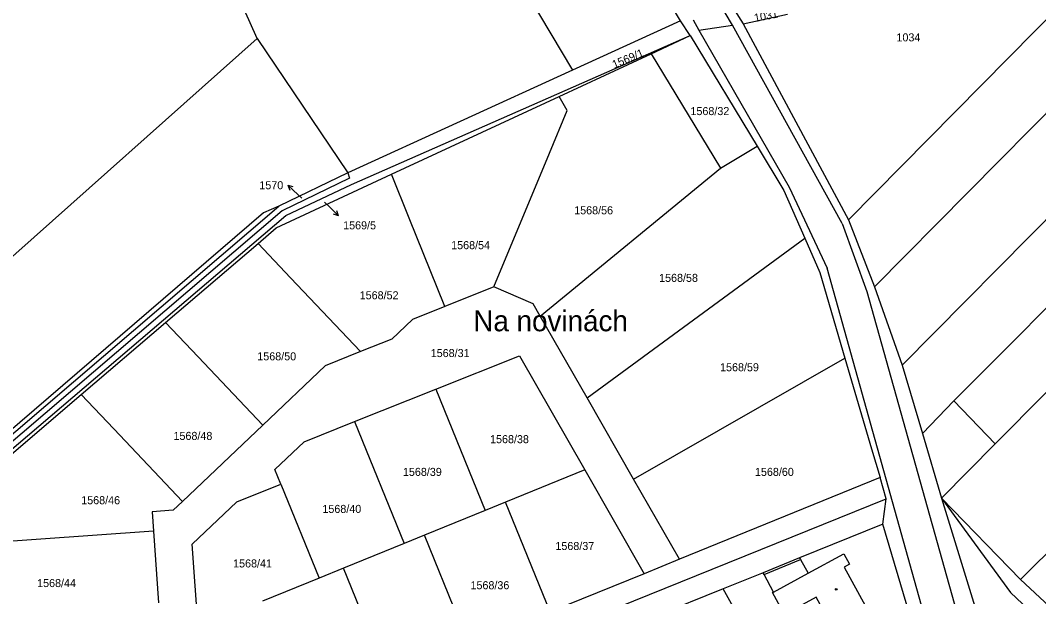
# Model space of a CAD drawing. Extents: x -724107 to -720612, y -1045267 to -1038441.
# Drawn here: x -722495.8 to -722280.4, y -1043571.9 to -1043450 of the extents above; entities that cross this region are included whole.
import ezdxf

# ---------------------------------------------------------------- set-up
doc = ezdxf.new("R2010")
doc.units = 0
for name, color, linetype in [('Hranice parcel', 7, 'Continuous'), ('Parcelní čísla', 7, 'Continuous'), ('Pop  PČ popisy', 7, 'Continuous'), ('Vnitřní kresba', 7, 'Continuous'), ('Značky budov', 7, 'Continuous')]:
    doc.layers.add(name, color=color, linetype=linetype)

msp = doc.modelspace()

# ---------------------------------------------------------------- linework, layer by layer
at = {"layer": 'Hranice parcel'}
for p, q in [((-722356.14, -1043450.12), (-722401.19, -1043374.73)), ((-722309.22, -1043522.97), (-722164.65, -1043376.71)), ((-722421.97, -1043388.57), (-722378.96, -1043460.55)), ((-722315.11, -1043506.4), (-722204.57, -1043394.6)), ((-722320.6, -1043492.2), (-722237.67, -1043408.28)), ((-722445.66, -1043453.88), (-722461.57, -1043418.14)), ((-722344.69, -1043447.89), (-722342.91, -1043450.78)), ((-722342.91, -1043450.78), (-722333.47, -1043448.71)), ((-722356.14, -1043450.12), (-722378.96, -1043460.55)), ((-722354.07, -1043453.25), (-722356.14, -1043450.12)), ((-722342.91, -1043450.78), (-722320.6, -1043492.2)), ((-722362.36, -1043457.1), (-722354.07, -1043453.25)), ((-722354.07, -1043453.25), (-722339.93, -1043476.62)), ((-722564.39, -1043559.47), (-722445.66, -1043453.88)), ((-722445.66, -1043453.88), (-722426.52, -1043482.3)), ((-722381.79, -1043466.12), (-722362.36, -1043457.1)), ((-722378.96, -1043460.55), (-722426.52, -1043482.3)), ((-722417.24, -1043482.58), (-722381.79, -1043466.12)), ((-722347.7, -1043481.32), (-722339.93, -1043476.62)), ((-722385.79, -1043512.6), (-722347.7, -1043481.32)), ((-722426.52, -1043482.3), (-722441.11, -1043489.34)), ((-722320.6, -1043492.2), (-722315.11, -1043506.4)), ((-722375.89, -1043529.88), (-722329.82, -1043496.11)), ((-722465.08, -1043513.91), (-722445.5, -1043497.19)), ((-722395.64, -1043506.41), (-722406, -1043510.56)), ((-722315.11, -1043506.4), (-722309.22, -1043522.97)), ((-722375.89, -1043529.88), (-722385.79, -1043512.6)), ((-722482.92, -1043529.15), (-722465.08, -1043513.91)), ((-722366.05, -1043547.04), (-722321.34, -1043521.44)), ((-722309.22, -1043522.97), (-722304.95, -1043537.39)), ((-722425.08, -1043534.89), (-722407.91, -1043528.02)), ((-722407.91, -1043528.02), (-722397.45, -1043553.68)), ((-722512.76, -1043554.62), (-722482.92, -1043529.15)), ((-722366.05, -1043547.04), (-722375.89, -1043529.88)), ((-722425.08, -1043534.89), (-722414.58, -1043560.66)), ((-722284.19, -1043568.27), (-722250.61, -1043534.74)), ((-722444.52, -1043535.63), (-722461.49, -1043551.75)), ((-722304.95, -1043537.39), (-722300.89, -1043551.11)), ((-722376.38, -1043545.1), (-722393.14, -1043551.93)), ((-722376.38, -1043545.1), (-722363.8, -1043567.05)), ((-722356.32, -1043564), (-722366.05, -1043547.04)), ((-722313.92, -1043546.73), (-722356.32, -1043564)), ((-722312.61, -1043551.21), (-722313.92, -1043546.73)), ((-722440.68, -1043548.13), (-722432.58, -1043568)), ((-722481.66, -1043619.46), (-722312.61, -1043551.21)), ((-722393.14, -1043551.93), (-722397.45, -1043553.68)), ((-722383.68, -1043575.15), (-722393.14, -1043551.93)), ((-722313.36, -1043556.6), (-722312.61, -1043551.21)), ((-722300.89, -1043551.11), (-722284.19, -1043568.27)), ((-722300.89, -1043551.11), (-722293.31, -1043575.8)), ((-722397.45, -1043553.68), (-722410.27, -1043558.91)), ((-722313.36, -1043556.6), (-722330.93, -1043563.72)), ((-722307.62, -1043575.81), (-722313.36, -1043556.6)), ((-722467.63, -1043558.03), (-722466.55, -1043573.2)), ((-722414.58, -1043560.66), (-722427.41, -1043565.89)), ((-722410.27, -1043558.91), (-722414.58, -1043560.66)), ((-722400.81, -1043582.13), (-722410.27, -1043558.91)), ((-722356.32, -1043564), (-722363.8, -1043567.05)), ((-722330.93, -1043563.72), (-722338.63, -1043566.84)), ((-722427.41, -1043565.89), (-722432.58, -1043568)), ((-722417.94, -1043589.12), (-722427.41, -1043565.89)), ((-722363.8, -1043567.05), (-722383.68, -1043575.15)), ((-722338.63, -1043566.84), (-722347.14, -1043570.28)), ((-722432.58, -1043568), (-722444.54, -1043572.87)), ((-722347.14, -1043570.28), (-722361.41, -1043576.03))]:
    msp.add_line(p, q, dxfattribs=at)
for points in [[(-722513.02, -1043553.82), (-722439.65, -1043491.31), (-722425.75, -1043484.74), (-722354.07, -1043453.25)], [(-722362.36, -1043457.1), (-722357.15, -1043465.71), (-722347.7, -1043481.32)], [(-722395.64, -1043506.41), (-722383.84, -1043478.1), (-722380.09, -1043469.09), (-722381.79, -1043466.12)], [(-722339.93, -1043476.62), (-722334.26, -1043485.98), (-722329.82, -1043496.11)], [(-722426.52, -1043482.3), (-722426.16, -1043483.44), (-722440.38, -1043490.33), (-722570.41, -1043601.41), (-722572.01, -1043602.78)], [(-722445.5, -1043497.19), (-722441.65, -1043493.91), (-722417.24, -1043482.58)], [(-722406, -1043510.56), (-722413.5, -1043491.87), (-722417.24, -1043482.58)], [(-722441.11, -1043489.34), (-722444.34, -1043490.76), (-722571.28, -1043599.84), (-722572.86, -1043601.2)], [(-722572.58, -1043601.72), (-722570.99, -1043600.36), (-722441.11, -1043489.34)], [(-722329.82, -1043496.11), (-722326.64, -1043503.37), (-722321.34, -1043521.44)], [(-722423.84, -1043520.09), (-722438.61, -1043504.47), (-722445.5, -1043497.19)], [(-722304.95, -1043537.39), (-722298.3, -1043530.5), (-722266.1, -1043498.18), (-722257.44, -1043507.25)], [(-722385.79, -1043512.6), (-722387.28, -1043510), (-722395.64, -1043506.41)], [(-722300.89, -1043551.11), (-722289.57, -1043539.61), (-722257.44, -1043507.25)], [(-722406, -1043510.56), (-722412.84, -1043513.3), (-722417.19, -1043517.43), (-722423.84, -1043520.09)], [(-722444.52, -1043535.63), (-722458.2, -1043521.19), (-722465.08, -1043513.91)], [(-722423.84, -1043520.09), (-722431.32, -1043523.08), (-722444.52, -1043535.63)], [(-722407.91, -1043528.02), (-722390.22, -1043520.95), (-722376.38, -1043545.1)], [(-722321.34, -1043521.44), (-722315.71, -1043540.65), (-722313.92, -1043546.73)], [(-722461.49, -1043551.75), (-722476.03, -1043536.41), (-722482.92, -1043529.15)], [(-722440.68, -1043548.13), (-722441.94, -1043544.99), (-722435.74, -1043539.16), (-722425.08, -1043534.89)], [(-722458.15, -1043578.42), (-722459.41, -1043560.8), (-722449.96, -1043551.85), (-722440.68, -1043548.13)], [(-722461.49, -1043551.75), (-722463.47, -1043553.63), (-722467.92, -1043553.95), (-722467.63, -1043558.03)], [(-722300.89, -1043551.11), (-722286.33, -1043571.04), (-722277.56, -1043579.27), (-722268.71, -1043587.67), (-722260.23, -1043596.21), (-722252.02, -1043604.97), (-722243.26, -1043613.69), (-722234.37, -1043622.58), (-722225.73, -1043630.57)], [(-722467.63, -1043558.03), (-722504.44, -1043560.66), (-722510.68, -1043561.11)], [(-722330.93, -1043563.72), (-722330.76, -1043564.04), (-722329.15, -1043566.96), (-722321.58, -1043562.84), (-722320.38, -1043565.05), (-722321.51, -1043565.67), (-722315.47, -1043576.73), (-722322.7, -1043580.7), (-722327.44, -1043572.01), (-722334.16, -1043575.68), (-722336.68, -1043571.05), (-722336.45, -1043570.93), (-722338.42, -1043567.22), (-722338.63, -1043566.84)], [(-722284.19, -1043568.27), (-722275.03, -1043576.8), (-722265.87, -1043586.05), (-722263.17, -1043588.73), (-722261.5, -1043590.41)], [(-722329.34, -1043588.05), (-722334.08, -1043578.66), (-722341.87, -1043579.64), (-722347.14, -1043570.28)]]:
    msp.add_lwpolyline(points, dxfattribs=at)
at = {"layer": 'Pop  PČ popisy'}
for p, q in [((-722437.01, -1043486.93), (-722439.2, -1043484.88)), ((-722439.2, -1043484.88), (-722438.13, -1043485.2)), ((-722439.2, -1043484.88), (-722438.81, -1043485.93)), ((-722436.21, -1043487.66), (-722437.01, -1043486.93)), ((-722431.44, -1043488.46), (-722430.62, -1043489.28)), ((-722430.62, -1043489.28), (-722428.5, -1043491.4)), ((-722428.5, -1043491.4), (-722429.56, -1043491.05)), ((-722428.5, -1043491.4), (-722428.85, -1043490.34))]:
    msp.add_line(p, q, dxfattribs=at)
at = {"layer": 'Vnitřní kresba'}
for p, q in [((-722345.12, -1043451.03), (-722346.69, -1043448.45)), ((-722353.43, -1043449.95), (-722352.23, -1043452.12)), ((-722352.23, -1043452.12), (-722345.12, -1043451.03)), ((-722321.93, -1043493.01), (-722345.12, -1043451.03)), ((-722352.23, -1043452.12), (-722333.15, -1043485.31)), ((-722333.15, -1043485.31), (-722325.13, -1043502.44)), ((-722321.93, -1043493.01), (-722316.7, -1043507.4)), ((-722300.29, -1043591.22), (-722325.13, -1043502.44)), ((-722316.7, -1043507.4), (-722293.12, -1043591.36)), ((-722298.3, -1043530.5), (-722289.57, -1043539.61)), ((-722338.42, -1043567.22), (-722330.76, -1043564.04)), ((-722336.45, -1043570.93), (-722329.15, -1043566.96))]:
    msp.add_line(p, q, dxfattribs=at)
at = {"layer": 'Značky budov'}
msp.add_circle((-722323.19, -1043570.36), 0.175, dxfattribs=at)

# ---------------------------------------------------------------- texts
at = {"layer": 'Parcelní čísla'}
for s, rotation, p in [('1031', 11, (-722340.39, -1043450.38)), ('1569/1', 23, (-722370.15, -1043460.25))]:
    msp.add_text(s, height=1.7, rotation=rotation, dxfattribs=at).set_placement(p)
for s, p in [('1034', (-722310.45, -1043454.48)), ('1568/32', (-722354.03, -1043470.07)), ('1570', (-722445.23, -1043485.75)), ('1568/56', (-722378.62, -1043491.05)), ('1569/5', (-722427.5, -1043494.23)), ('1568/54', (-722404.65, -1043498.42)), ('1568/58', (-722360.66, -1043505.34)), ('1568/52', (-722424, -1043509.02)), ('1568/31', (-722408.97, -1043521.24)), ('1568/50', (-722445.66, -1043521.93)), ('1568/59', (-722347.76, -1043524.24)), ('1568/48', (-722463.39, -1043538.76)), ('1568/38', (-722396.42, -1043539.45)), ('1568/39', (-722414.85, -1043546.37)), ('1568/60', (-722340.38, -1043546.37)), ('1568/46', (-722482.91, -1043552.36)), ('1568/40', (-722431.89, -1043554.2)), ('1568/37', (-722382.6, -1043562.04)), ('1568/41', (-722450.78, -1043565.73)), ('1568/44', (-722492.24, -1043569.88)), ('1568/36', (-722400.56, -1043570.34))]:
    msp.add_text(s, height=1.7, dxfattribs=at).set_placement(p)
at = {"layer": 'Pop  PČ popisy'}
msp.add_text('Na novinách', height=4.4, dxfattribs=at).set_placement((-722399.97, -1043515.78))

doc.saveas('drawing.dxf')
